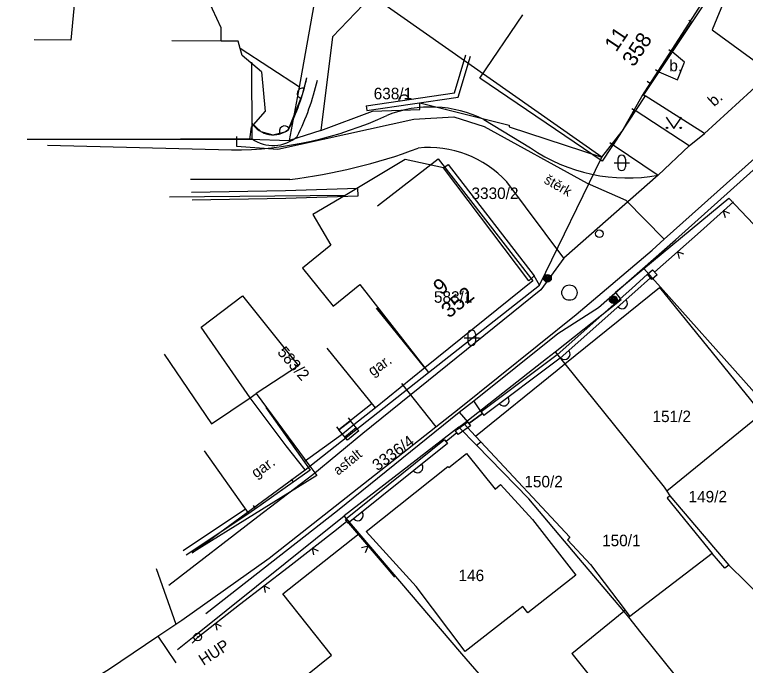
# Model space of a CAD drawing. Extents: x -601580 to 4, y -1204314 to 4.
# Drawn here: x -600574.82 to -600527.14, y -1203701.41 to -1203658.93 of the extents above; entities that cross this region are included whole.
import ezdxf

# ---------------------------------------------------------------- set-up
doc = ezdxf.new("R2010")
doc.units = 0
for name, color, linetype in [('00-INNOGY-NTL', 7, 'Continuous'), ('00-KN-HRANICE PARCEL', 7, 'Continuous'), ('00-KN-PARC. CISLA', 7, 'Continuous'), ('00-KN-VNITRNI KRESBA', 7, 'Continuous'), ('00-POLOHOPIS', 7, 'Continuous'), ('Vrstva 25', 7, 'Continuous'), ('Vrstva 27', 7, 'Continuous'), ('Vrstva 28', 7, 'Continuous'), ('Vrstva 36', 7, 'Continuous'), ('Vrstva 6', 7, 'Continuous'), ('Vrstva 8', 7, 'Continuous')]:
    doc.layers.add(name, color=color, linetype=linetype)

# ---------------------------------------------------------------- blocks, each defined once
blk = doc.blocks.new('6.01A_460')
at = {"layer": 'Vrstva 25'}
for radius in [0.25, 0.2, 0.15, 0.1, 0.05]:
    blk.add_circle((0, 0), radius, dxfattribs=at)
blk = doc.blocks.new('6.01A_462')
at = {"layer": 'Vrstva 25'}
for radius in [0.25, 0.2, 0.15, 0.1, 0.05]:
    blk.add_circle((0, 0), radius, dxfattribs=at)
blk = doc.blocks.new('6.01A_464')
at = {"layer": 'Vrstva 25'}
for radius in [0.25, 0.2, 0.15, 0.1, 0.05]:
    blk.add_circle((0, 0), radius, dxfattribs=at)
blk = doc.blocks.new('4.11_124')
at = {"layer": 'Vrstva 25'}
for radius in [0.25, 0.0303]:
    blk.add_circle((0, 0), radius, dxfattribs=at)
blk = doc.blocks.new('6.14A_630')
at = {"layer": 'Vrstva 28'}
blk.add_circle((0, 0), 0.25, dxfattribs=at)
blk = doc.blocks.new('VCHOD_4464')
at = {"layer": 'Vrstva 6'}
blk.add_line((0, 0.25), (0, 0), dxfattribs=at)
blk = doc.blocks.new('VCHOD_4466')
at = {"layer": 'Vrstva 6'}
blk.add_line((0, 0.25), (0, 0), dxfattribs=at)
blk = doc.blocks.new('VCHOD_4468')
at = {"layer": 'Vrstva 6'}
blk.add_line((0, 0.25), (0, 0), dxfattribs=at)
blk = doc.blocks.new('VCHOD_4470')
at = {"layer": 'Vrstva 6'}
blk.add_line((0, 0.25), (0, 0), dxfattribs=at)
blk = doc.blocks.new('VCHOD_4472')
at = {"layer": 'Vrstva 6'}
blk.add_line((0, 0.25), (0, 0), dxfattribs=at)
blk = doc.blocks.new('VCHOD_4474')
at = {"layer": 'Vrstva 6'}
blk.add_line((0, 0.25), (0, 0), dxfattribs=at)
blk = doc.blocks.new('3.16_40')
at = {"layer": 'Vrstva 36'}
for p, q in [((-0.506, 0.004), (0.494, 0.004)), ((-0.256, 0.254), (-0.256, -0.246)), ((0.244, 0.254), (0.244, -0.246))]:
    blk.add_line(p, q, dxfattribs=at)
for centre, start, end in [((-0.006, 0.254), 0, 180), ((-0.006, -0.246), 180, 0)]:
    blk.add_arc(centre, 0.25, start, end, dxfattribs=at)
blk = doc.blocks.new('6.20_1012')
at = {"layer": 'Vrstva 27'}
blk.add_circle((0, 0), 0.5, dxfattribs=at)
blk = doc.blocks.new('3.16_42')
at = {"layer": 'Vrstva 36'}
for p, q in [((-0.506, 0.004), (0.494, 0.004)), ((-0.256, 0.254), (-0.256, -0.246)), ((0.244, 0.254), (0.244, -0.246))]:
    blk.add_line(p, q, dxfattribs=at)
for centre, start, end in [((-0.006, 0.254), 0, 180), ((-0.006, -0.246), 180, 0)]:
    blk.add_arc(centre, 0.25, start, end, dxfattribs=at)
blk = doc.blocks.new('VSTUP_162')
at = {"layer": 'Vrstva 8'}
blk.add_line((0, 0.25), (0, 0), dxfattribs=at)
blk = doc.blocks.new('VSTUP_164')
at = {"layer": 'Vrstva 8'}
blk.add_line((0, 0.25), (0, 0), dxfattribs=at)
blk = doc.blocks.new('VCHOD_4484')
at = {"layer": 'Vrstva 6'}
blk.add_line((0, 0.25), (0, 0), dxfattribs=at)
blk = doc.blocks.new('VCHOD_4486')
at = {"layer": 'Vrstva 6'}
blk.add_line((0, 0.25), (0, 0), dxfattribs=at)
blk = doc.blocks.new('3.14_888')
at = {"layer": 'Vrstva 36'}
blk.add_lwpolyline([(-0.5, 0.75), (0, 0), (0.5, 0.75)], dxfattribs=at)
for centre in [(-0.45, 0.05), (0.449, 0.05)]:
    blk.add_circle(centre, 0.05, dxfattribs=at)

msp = doc.modelspace()

# ---------------------------------------------------------------- linework, layer by layer
at = {"layer": '00-INNOGY-NTL'}
for p, q in [((-600549.58, -1203683.02), (-600547.34, -1203685.85)), ((-600565.57, -1203695.09), (-600564.3, -1203698.72)), ((-600565.48, -1203699.51), (-600564.29, -1203701.24))]:
    msp.add_line(p, q, dxfattribs=at)
for points in [[(-600613.88, -1203720.61), (-600599.4, -1203716.59), (-600598.84, -1203716.4), (-600594.22, -1203714.79), (-600590.82, -1203713.33), (-600588.37, -1203712.28), (-600587.7, -1203711.94), (-600577.64, -1203706.79), (-600573.41, -1203704.57), (-600571.67, -1203703.5), (-600568.68, -1203701.68), (-600565.48, -1203699.51), (-600564.3, -1203698.72), (-600563.9, -1203698.45), (-600558.21, -1203694.42), (-600547.34, -1203685.85), (-600545.81, -1203684.64), (-600538.18, -1203678.5), (-600533.22, -1203674.3), (-600532.43, -1203673.59), (-600521.25, -1203663.6)], [(-600560.33, -1203666.89), (-600560.33, -1203667.53), (-600557.65, -1203667.71), (-600548.78, -1203665.75), (-600546.17, -1203665.61), (-600544.18, -1203666.24), (-600537.46, -1203669.94), (-600534.94, -1203671.05), (-600532.43, -1203673.59)]]:
    msp.add_lwpolyline(points, dxfattribs=at)
at = {"layer": '00-KN-HRANICE PARCEL'}
for p, q in [((-600556.24, -1203663.66), (-600555.13, -1203657.53)), ((-600556.88, -1203667.16), (-600556.24, -1203663.66)), ((-600554.83, -1203666.5), (-600556.88, -1203667.16)), ((-600540.58, -1203676.59), (-600536.5, -1203668.23)), ((-600553.26, -1203670.74), (-600564.7, -1203670.84)), ((-600525.62, -1203684.64), (-600533.76, -1203675.51)), ((-600540.58, -1203676.59), (-600540.93, -1203675.99)), ((-600539.55, -1203680.94), (-600535.25, -1203677.53)), ((-600559.45, -1203683.94), (-600562.65, -1203679.34)), ((-600545.83, -1203685.87), (-600545.5, -1203685.62)), ((-600545.83, -1203685.87), (-600553.32, -1203691.64)), ((-600563.24, -1203694.06), (-600555.87, -1203688.65)), ((-600555.87, -1203688.65), (-600555.55, -1203688.4)), ((-600532.27, -1203690.04), (-600532.06, -1203690.34)), ((-600532.06, -1203690.34), (-600528.21, -1203694.86)), ((-600529.3, -1203694.1), (-600534.67, -1203698.21)), ((-600528.21, -1203694.86), (-600523.58, -1203699.44)), ((-600534.67, -1203698.21), (-600534.75, -1203698.27))]:
    msp.add_line(p, q, dxfattribs=at)
for points in [[(-600561.82, -1203654.13), (-600564.47, -1203651.94), (-600564, -1203651.13), (-600566.37, -1203649.67), (-600570.71, -1203655.99), (-600571.14, -1203660.6), (-600573.55, -1203660.58)], [(-600561.35, -1203659.79), (-600562.47, -1203657.33), (-600562.33, -1203655.37), (-600561.82, -1203654.13)], [(-600548.07, -1203654.1), (-600554.07, -1203660.38), (-600554.83, -1203666.5)], [(-600536.5, -1203668.23), (-600551.07, -1203658.01), (-600547.88, -1203654.22)], [(-600536.5, -1203668.23), (-600535.17, -1203666.55), (-600533.9, -1203664.27), (-600528.64, -1203656.09), (-600527.86, -1203654.9)], [(-600556.24, -1203663.66), (-600560.11, -1203661.14), (-600560.24, -1203660.67), (-600561.34, -1203660.66), (-600561.35, -1203659.79)], [(-600554.83, -1203666.5), (-600551.47, -1203665.24), (-600548.38, -1203665.12), (-600548.37, -1203664.7), (-600542.56, -1203666.16), (-600542.56, -1203666.26), (-600536.5, -1203668.23)], [(-600573.99, -1203667.07), (-600559.46, -1203667.07), (-600556.88, -1203667.16)], [(-600546.83, -1203668.93), (-600549.33, -1203668.39), (-600553.26, -1203670.74)], [(-600546.83, -1203668.93), (-600546.54, -1203668.71), (-600540.93, -1203675.99)], [(-600540.93, -1203675.99), (-600541.27, -1203676.31), (-600546.83, -1203668.93)], [(-600533.76, -1203675.51), (-600528.21, -1203670.91), (-600526.62, -1203672.61)], [(-600535.25, -1203677.53), (-600535.62, -1203677.04), (-600533.76, -1203675.51)], [(-600555.55, -1203688.4), (-600547.81, -1203682.29), (-600540.58, -1203676.59)], [(-600545.5, -1203685.62), (-600540.11, -1203681.39), (-600539.55, -1203680.94)], [(-600539.55, -1203680.94), (-600538.92, -1203681.73), (-600532.44, -1203689.78), (-600532.27, -1203690.04)], [(-600559.45, -1203683.94), (-600559.06, -1203683.67), (-600555.55, -1203688.4)], [(-600555.87, -1203688.65), (-600557.11, -1203687.07), (-600559.45, -1203683.94)], [(-600525.62, -1203684.64), (-600526.06, -1203685), (-600532.27, -1203690.04)], [(-600545.5, -1203685.62), (-600544.74, -1203686.44), (-600544.4, -1203686.81), (-600538.59, -1203693.05), (-600538.75, -1203693.21), (-600537.24, -1203694.82), (-600534.98, -1203697.8), (-600534.67, -1203698.21)], [(-600534.75, -1203698.27), (-600535.08, -1203697.88), (-600538.01, -1203694.41), (-600541.26, -1203690.53), (-600544.68, -1203687.04), (-600545.83, -1203685.87)], [(-600555.55, -1203688.4), (-600555.09, -1203689.01), (-600563.24, -1203694.06)], [(-600532.06, -1203690.34), (-600532.25, -1203690.49), (-600529.3, -1203694.1)], [(-600564.18, -1203700.38), (-600562.88, -1203699.33), (-600553.32, -1203691.64)], [(-600541.91, -1203705.05), (-600542.8, -1203703.96), (-600543.8, -1203702.79), (-600545.63, -1203700.65), (-600552.33, -1203692.8), (-600553.32, -1203691.64)], [(-600528.21, -1203694.86), (-600528.48, -1203695.07), (-600529.3, -1203694.1)], [(-600531.7, -1203702.08), (-600533.95, -1203699.28), (-600534.75, -1203698.27)]]:
    msp.add_lwpolyline(points, dxfattribs=at)
at = {"layer": '00-KN-VNITRNI KRESBA'}
for p, q in [((-600561.34, -1203660.66), (-600564.56, -1203660.64)), ((-600559.97, -1203661.61), (-600560.11, -1203661.14)), ((-600558.7, -1203662.67), (-600559.97, -1203661.61)), ((-600558.7, -1203662.67), (-600558.46, -1203665.25)), ((-600559.37, -1203666.28), (-600558.46, -1203665.25)), ((-600559.46, -1203667.07), (-600559.37, -1203666.28)), ((-600553.26, -1203670.74), (-600555.35, -1203671.99)), ((-600555.35, -1203671.99), (-600554.18, -1203673.98)), ((-600554.18, -1203673.98), (-600556.04, -1203675.48)), ((-600556.04, -1203675.48), (-600554.03, -1203677.97)), ((-600554.03, -1203677.97), (-600552.29, -1203676.54)), ((-600552.29, -1203676.54), (-600547.81, -1203682.29)), ((-600538.92, -1203681.73), (-600532.74, -1203676.74)), ((-600532.74, -1203676.74), (-600530.7, -1203679.27)), ((-600562.65, -1203679.34), (-600559.94, -1203677.3)), ((-600559.94, -1203677.3), (-600556.29, -1203681.85)), ((-600530.7, -1203679.27), (-600526.06, -1203685)), ((-600565.06, -1203681.09), (-600561.97, -1203685.65)), ((-600556.29, -1203681.85), (-600559.06, -1203683.67)), ((-600539.43, -1203682.14), (-600538.92, -1203681.73)), ((-600544.74, -1203686.44), (-600539.43, -1203682.14)), ((-600561.97, -1203685.65), (-600559.45, -1203683.94)), ((-600544.68, -1203687.04), (-600544.4, -1203686.81)), ((-600546.48, -1203688.5), (-600545.34, -1203687.59)), ((-600545.34, -1203687.59), (-600543.47, -1203689.9)), ((-600551.88, -1203692.67), (-600546.55, -1203688.43)), ((-600546.55, -1203688.43), (-600546.48, -1203688.5)), ((-600543.47, -1203689.9), (-600543.11, -1203689.61)), ((-600543.11, -1203689.61), (-600541.02, -1203691.89)), ((-600541.02, -1203691.89), (-600538.2, -1203695.52)), ((-600548.62, -1203696.27), (-600551.88, -1203692.67)), ((-600538.2, -1203695.52), (-600541.33, -1203697.98)), ((-600545.42, -1203700.5), (-600548.62, -1203696.27)), ((-600541.66, -1203697.56), (-600545.42, -1203700.5)), ((-600541.33, -1203697.98), (-600541.66, -1203697.56)), ((-600538.46, -1203700.64), (-600535.08, -1203697.88)), ((-600534.98, -1203697.8), (-600535.08, -1203697.88)), ((-600538.46, -1203700.64), (-600537.08, -1203702.37))]:
    msp.add_line(p, q, dxfattribs=at)
msp.add_lwpolyline([(-600543.8, -1203702.79), (-600553.85, -1203710.77), (-600558.82, -1203704.51), (-600554.14, -1203700.75), (-600557.32, -1203696.74), (-600552.33, -1203692.8)], dxfattribs=at)
at = {"layer": '00-POLOHOPIS'}
for p, q in [((-600528.228, -1203657.288), (-600529.31, -1203659.927)), ((-600531.925, -1203661.355), (-600530.628, -1203659.438)), ((-600529.31, -1203659.927), (-600525.487, -1203662.726)), ((-600531.117, -1203662.029), (-600531.925, -1203661.355)), ((-600546.112, -1203664.048), (-600545.371, -1203661.567)), ((-600545.88, -1203664.317), (-600545.084, -1203661.653)), ((-600559.354, -1203662.03), (-600559.331, -1203667.03)), ((-600531.567, -1203663.19), (-600531.117, -1203662.029)), ((-600532.796, -1203662.665), (-600533.34, -1203663.424)), ((-600532.796, -1203662.665), (-600531.567, -1203663.19)), ((-600529.815, -1203666.703), (-600525.487, -1203662.726)), ((-600531.691, -1203673.634), (-600520.771, -1203663.818)), ((-600551.886, -1203664.896), (-600546.112, -1203664.048)), ((-600551.843, -1203665.193), (-600545.88, -1203664.317)), ((-600533.797, -1203664.168), (-600533.688, -1203664.239)), ((-600529.815, -1203666.703), (-600533.688, -1203664.239)), ((-600551.886, -1203664.896), (-600551.843, -1203665.193)), ((-600534.341, -1203665.197), (-600535.774, -1203667.426)), ((-600530.8, -1203667.5), (-600534.341, -1203665.197)), ((-600544.201, -1203665.787), (-600541.159, -1203667.628)), ((-600530.8, -1203667.5), (-600529.815, -1203666.703)), ((-600568.64, -1203667.072), (-600559.331, -1203667.03)), ((-600572.668, -1203667.457), (-600560.675, -1203667.771)), ((-600535.774, -1203667.426), (-600532.821, -1203669.409)), ((-600532.821, -1203669.409), (-600530.8, -1203667.5)), ((-600532.821, -1203669.409), (-600538.977, -1203674.833)), ((-600556.865, -1203669.691), (-600563.347, -1203669.694)), ((-600538.977, -1203674.833), (-600542.709, -1203669.858)), ((-600563.267, -1203670.522), (-600557.146, -1203670.421)), ((-600557.146, -1203670.421), (-600552.428, -1203670.271)), ((-600552.413, -1203670.771), (-600552.428, -1203670.271)), ((-600563.237, -1203671.022), (-600557.124, -1203670.921)), ((-600557.124, -1203670.921), (-600552.413, -1203670.771)), ((-600536.718, -1203678.045), (-600531.691, -1203673.634)), ((-600538.977, -1203674.833), (-600540.489, -1203676.891)), ((-600533.528, -1203675.878), (-600533.194, -1203675.589)), ((-600533.194, -1203675.589), (-600532.9, -1203675.929)), ((-600533.234, -1203676.218), (-600533.528, -1203675.878)), ((-600532.9, -1203675.929), (-600533.234, -1203676.218)), ((-600540.489, -1203676.891), (-600552.099, -1203686.282)), ((-600539.367, -1203679.755), (-600536.718, -1203678.045)), ((-600544.862, -1203684.146), (-600539.367, -1203679.755)), ((-600551.486, -1203684.325), (-600553.656, -1203686.039)), ((-600545.811, -1203684.891), (-600544.862, -1203684.146)), ((-600544.384, -1203684.857), (-600544.862, -1203684.146)), ((-600553.759, -1203691.305), (-600545.811, -1203684.891)), ((-600551.272, -1203684.589), (-600552.683, -1203685.704)), ((-600545.811, -1203684.891), (-600545.255, -1203685.527)), ((-600544.384, -1203684.857), (-600544.204, -1203685.097)), ((-600544.3, -1203684.968), (-600545.182, -1203685.631)), ((-600545.182, -1203685.631), (-600544.3, -1203684.968)), ((-600553.656, -1203686.039), (-600552.9, -1203685.442)), ((-600552.683, -1203685.704), (-600553.425, -1203686.318)), ((-600552.351, -1203686.105), (-600552.9, -1203685.442)), ((-600545.255, -1203685.527), (-600546.059, -1203686.096)), ((-600545.082, -1203685.772), (-600545.886, -1203686.341)), ((-600545.255, -1203685.527), (-600545.082, -1203685.772)), ((-600553.425, -1203686.318), (-600555.921, -1203688.126)), ((-600553.425, -1203686.318), (-600555.921, -1203688.126)), ((-600552.099, -1203686.282), (-600555.354, -1203688.962)), ((-600553.093, -1203686.719), (-600553.656, -1203686.039)), ((-600552.523, -1203685.897), (-600553.265, -1203686.511)), ((-600552.351, -1203686.105), (-600553.093, -1203686.719)), ((-600545.961, -1203686.234), (-600546.671, -1203686.801)), ((-600545.961, -1203686.234), (-600546.671, -1203686.801)), ((-600545.886, -1203686.341), (-600546.059, -1203686.096)), ((-600546.762, -1203686.688), (-600553.235, -1203691.889)), ((-600546.762, -1203686.688), (-600546.574, -1203686.922)), ((-600546.574, -1203686.922), (-600553.047, -1203692.123)), ((-600555.354, -1203688.962), (-600558.948, -1203691.714)), ((-600556.636, -1203689.453), (-600559.105, -1203691.181)), ((-600562.34, -1203698.026), (-600553.759, -1203691.305)), ((-600558.948, -1203691.714), (-600564.758, -1203696.188)), ((-600553.047, -1203692.123), (-600553.235, -1203691.889))]:
    msp.add_line(p, q, dxfattribs=at)
for points in [[(-600534.154, -1203651.836), (-600528.388, -1203656.05), (-600533.797, -1203664.168), (-600533.688, -1203664.239), (-600536.476, -1203668.492), (-600544.463, -1203663.089), (-600541.661, -1203658.948)], [(-600556.941, -1203666.439), (-600556.033, -1203664.141), (-600555.747, -1203663.06)], [(-600551.886, -1203664.896), (-600546.112, -1203664.048)], [(-600559.336, -1203666.023), (-600558.746, -1203666.574), (-600557.966, -1203666.78), (-600557.182, -1203666.592), (-600556.941, -1203666.439)], [(-600551.132, -1203671.411), (-600547.177, -1203668.351), (-600541.012, -1203676.319), (-600548.062, -1203681.989), (-600551.209, -1203678.104)], [(-600530.074, -1203673.082), (-600527.906, -1203671.151)], [(-600528.165, -1203671.918), (-600528.581, -1203671.752), (-600528.464, -1203672.184)], [(-600533.061, -1203675.743), (-600530.074, -1203673.082)], [(-600531.152, -1203674.578), (-600531.567, -1203674.413), (-600531.451, -1203674.844)], [(-600533.528, -1203675.878), (-600534.544, -1203676.814), (-600539.418, -1203681.133), (-600544.384, -1203684.857)], [(-600533.332, -1203676.105), (-600534.343, -1203677.037), (-600539.228, -1203681.366), (-600544.204, -1203685.097)], [(-600533.332, -1203676.105), (-600534.343, -1203677.037), (-600539.228, -1203681.366), (-600544.204, -1203685.097)], [(-600551.209, -1203678.104), (-600548.062, -1203681.989), (-600551.272, -1203684.589), (-600554.419, -1203680.704)], [(-600558.425, -1203684.579), (-600555.541, -1203688.664), (-600559.544, -1203691.49), (-600562.428, -1203687.405)], [(-600546.574, -1203686.922), (-600553.047, -1203692.123)], [(-600559.746, -1203691.204), (-600563.823, -1203693.928)], [(-600559.544, -1203691.49), (-600563.628, -1203694.219)], [(-600553.819, -1203692.534), (-600553.14, -1203692.007)], [(-600556.978, -1203694.988), (-600553.819, -1203692.534)], [(-600553.04, -1203692.117), (-600550.446, -1203695.162)], [(-600554.996, -1203693.954), (-600555.399, -1203693.761), (-600555.312, -1203694.2)], [(-600551.918, -1203694.051), (-600551.743, -1203693.639), (-600552.177, -1203693.747)], [(-600560.138, -1203697.441), (-600556.978, -1203694.988)], [(-600550.446, -1203695.161), (-600550.034, -1203695.645)], [(-600558.155, -1203696.407), (-600558.558, -1203696.214), (-600558.471, -1203696.653)], [(-600563.234, -1203699.963), (-600562.867, -1203699.56), (-600560.138, -1203697.441)], [(-600561.314, -1203698.861), (-600561.717, -1203698.667), (-600561.63, -1203699.106)]]:
    msp.add_lwpolyline(points, dxfattribs=at)
for centre, radius, start, end in [((-600570.66, -1203659.689), 15.289, 333.8017, 347.2626), ((-600570.66, -1203659.689), 15.989, 333.2636, 347.2626), ((-600556.026, -1203664.073), 0.35, 75.1671, 255.1671), ((-600549.412, -1203664.533), 0.35, 8.355, 188.355), ((-600547.672, -1203672.716), 7.75, 63.3946, 111.6082), ((-600560.755, -1203643.492), 24.279, 270.1895, 294.9183), ((-600557.947, -1203665.128), 1.652, 212.8101, 307.5143), ((-600557.198, -1203666.549), 0.35, 32.5596, 212.5596), ((-600557.947, -1203665.128), 2.352, 233.9591, 311.7831), ((-600561.121, -1203634.003), 35.941, 276.8007, 290.5855), ((-600547.78, -1203674.462), 6.85, 42.2383, 95.897), ((-600534.844, -1203658.47), 11.125, 235.4105, 280.4751), ((-600535.185, -1203677.783), 0.35, 221.5468, 41.5468), ((-600538.927, -1203681.099), 0.35, 221.5468, 41.5468), ((-600542.907, -1203684.124), 0.35, 216.8625, 36.8625), ((-600548.523, -1203688.488), 0.35, 218.7816, 38.7816), ((-600552.42, -1203691.62), 0.35, 218.7816, 38.7816)]:
    msp.add_arc(centre, radius, start, end, dxfattribs=at)

# ---------------------------------------------------------------- block references
for name, p, xscale, yscale, rotation in [('VCHOD_4464', (-600530.628, -1203659.438), 0.9999975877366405, 0.9999975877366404, 55.91862540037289), ('VCHOD_4466', (-600531.925, -1203661.355), 0.9999975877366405, 0.9999975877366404, 55.91862540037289), ('VCHOD_4468', (-600532.796, -1203662.665), 0.9999974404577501, 0.9999974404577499, 54.369616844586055), ('VCHOD_4470', (-600533.34, -1203663.424), 0.9999974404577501, 0.9999974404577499, 54.369616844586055), ('VCHOD_4472', (-600534.341, -1203665.197), 1.0000016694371, 1.0000016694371, 57.263443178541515), ('VCHOD_4474', (-600535.774, -1203667.426), 1.0000016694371, 1.0000016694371, 57.263443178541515), ('6.20_1012', (-600538.618, -1203677.082), 1.0000004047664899, 1.0000004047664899, -159.0928036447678), ('VSTUP_164', (-600552.9, -1203685.442), 1.0000002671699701, 1.0000002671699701, 38.29750357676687), ('VSTUP_162', (-600553.656, -1203686.039), 1.0000002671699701, 1.0000002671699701, 38.29750357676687), ('VCHOD_4484', (-600556.636, -1203689.453), 0.9999994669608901, 0.99999946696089, 34.98751755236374), ('VCHOD_4486', (-600559.105, -1203691.181), 0.9999994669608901, 0.99999946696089, 34.98751755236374)]:
    msp.add_blockref(name, p, dxfattribs=dict(at, xscale=xscale, yscale=yscale, rotation=rotation))
for name, p in [('3.14_888', (-600531.805, -1203666.378)), ('3.16_40', (-600535.204, -1203668.617)), ('6.14A_630', (-600536.662, -1203673.238)), ('3.16_42', (-600544.989, -1203680.03))]:
    msp.add_blockref(name, p, dxfattribs=at)
for name, p, rotation in [('6.01A_460', (-600540.051, -1203676.144), 180), ('6.01A_462', (-600540.051, -1203676.144), 180), ('6.01A_464', (-600535.764, -1203677.533), -90.00000000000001), ('4.11_124', (-600562.867, -1203699.56), -90.00000000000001)]:
    msp.add_blockref(name, p, dxfattribs=dict(at, rotation=rotation))

# ---------------------------------------------------------------- texts
at = {"layer": '00-KN-PARC. CISLA'}
for s, p in [('638/1', (-600551.389, -1203664.46)), ('3330/2', (-600545.01, -1203670.97)), ('583/1', (-600547.459, -1203677.74)), ('151/2', (-600533.2, -1203685.53)), ('150/2', (-600541.56, -1203689.79)), ('149/2', (-600530.85, -1203690.77)), ('150/1', (-600536.489, -1203693.63)), ('146', (-600545.854, -1203695.91))]:
    msp.add_text(s, height=0.75, dxfattribs=at).set_placement(p)
for s, rotation, p in [('583/2', 311, (-600557.721, -1203680.997)), ('3336/4', 36, (-600551.144, -1203688.751))]:
    msp.add_text(s, height=0.75, rotation=rotation, dxfattribs=at).set_placement(p)
at = {"layer": '00-POLOHOPIS'}
for s, height, rotation, p in [('11', 1, 56.3251, (-600535.571, -1203661.42)), ('358', 1, 56.3251, (-600534.419, -1203662.398)), ('b.', 0.75, 42.5799, (-600529.174, -1203664.983)), (' štěrk', 0.65, 330.2869, (-600540.546, -1203669.776)), ('9', 1, 38.8082, (-600547, -1203677.285)), ('352', 1, 38.8082, (-600546.48, -1203678.792)), ('gar.', 0.7, 35.221, (-600551.453, -1203682.565)), (' asfalt', 0.65, 38.9684, (-600553.894, -1203689.193)), ('gar.', 0.7, 35.221, (-600559.066, -1203689.215)), ('HUP', 0.75, 32.9279, (-600562.5, -1203701.448))]:
    msp.add_text(s, height=height, rotation=rotation, dxfattribs=at).set_placement(p)
msp.add_text('b.', height=0.75, dxfattribs=at).set_placement((-600532.102, -1203662.636))

doc.saveas('drawing.dxf')
